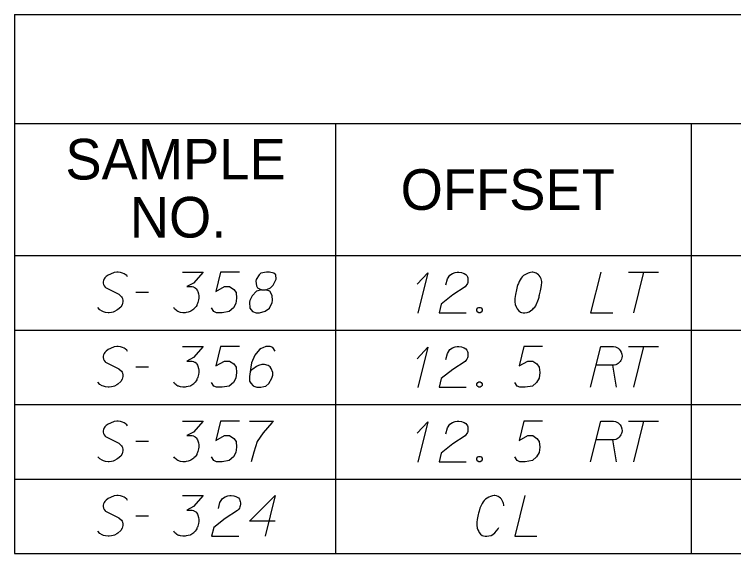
# Model space of a CAD drawing. Extents: x 2074207 to 2076812, y 516372 to 523312.
# Drawn here: x 2076260.6 to 2076345.6, y 516677.4 to 516741.1 of the extents above; entities that cross this region are included whole.
import ezdxf

# ---------------------------------------------------------------- set-up
doc = ezdxf.new("R2010")
doc.units = 0
for name, color, linetype in [('Prop DirtTable_ Soil Test Results - Outline (Major)', 7, 'Continuous'), ('Prop DirtTable_ Soil Test Results - Outline (Minor)', 7, 'Continuous'), ('Prop DirtTable_ Soil Test Results - Tx (Header - Small)', 7, 'Continuous'), ('Prop DirtTable_ Soil Test Results - Tx (Sample Data)', 7, 'Continuous')]:
    doc.layers.add(name, color=color, linetype=linetype)

msp = doc.modelspace()

# ---------------------------------------------------------------- linework, layer by layer
at = {"layer": 'Prop DirtTable_ Soil Test Results - Outline (Major)'}
for p, q in [((2076260.609, 516741.103), (2076260.609, 516712.618)), ((2076260.609, 516741.103), (2076811.903, 516741.103)), ((2076260.609, 516712.618), (2076260.609, 516703.818)), ((2076260.609, 516712.618), (2076811.903, 516712.618)), ((2076260.609, 516712.618), (2076811.903, 516712.618)), ((2076260.609, 516703.818), (2076260.609, 516695.018)), ((2076260.609, 516695.018), (2076260.609, 516686.218)), ((2076260.609, 516686.218), (2076260.609, 516677.418)), ((2076260.609, 516677.418), (2076811.903, 516677.418))]:
    msp.add_line(p, q, dxfattribs=at)
at = {"layer": 'Prop DirtTable_ Soil Test Results - Outline (Minor)'}
for p, q in [((2076260.609, 516728.218), (2076811.903, 516728.218)), ((2076298.545, 516728.218), (2076298.545, 516703.818)), ((2076340.594, 516728.218), (2076340.594, 516703.818)), ((2076260.609, 516703.818), (2076811.903, 516703.818)), ((2076260.609, 516703.818), (2076811.903, 516703.818)), ((2076298.546, 516703.818), (2076298.546, 516695.018)), ((2076340.594, 516703.818), (2076340.594, 516695.018)), ((2076260.609, 516695.018), (2076811.903, 516695.018)), ((2076260.609, 516695.018), (2076811.903, 516695.018)), ((2076298.546, 516695.018), (2076298.546, 516686.218)), ((2076340.594, 516695.018), (2076340.594, 516686.218)), ((2076260.609, 516686.218), (2076811.903, 516686.218)), ((2076260.609, 516686.218), (2076811.903, 516686.218)), ((2076298.546, 516686.218), (2076298.546, 516677.418)), ((2076340.594, 516686.218), (2076340.594, 516677.418)), ((2076260.609, 516677.418), (2076811.903, 516677.418))]:
    msp.add_line(p, q, dxfattribs=at)
at = {"layer": 'Prop DirtTable_ Soil Test Results - Tx (Sample Data)'}
for points in [[(2076273.968, 516710.095), (2076273.897, 516710.246), (2076273.721, 516710.397), (2076273.58, 516710.473), (2076273.403, 516710.548), (2076273.157, 516710.624), (2076272.874, 516710.662), (2076272.698, 516710.662), (2076272.416, 516710.624), (2076271.957, 516710.435), (2076271.71, 516710.322), (2076271.463, 516710.133), (2076271.287, 516709.981), (2076271.216, 516709.868), (2076271.146, 516709.679), (2076271.111, 516709.528), (2076271.111, 516709.377), (2076271.146, 516709.188), (2076271.216, 516709.036), (2076271.322, 516708.885), (2076271.358, 516708.848), (2076272.945, 516708.054), (2076273.262, 516707.751), (2076273.333, 516707.638), (2076273.368, 516707.562), (2076273.439, 516707.298), (2076273.439, 516707.147), (2076273.403, 516706.996), (2076273.333, 516706.807), (2076273.192, 516706.542), (2076272.839, 516706.24), (2076272.733, 516706.164), (2076272.451, 516706.013), (2076272.275, 516705.937), (2076272.098, 516705.899), (2076271.816, 516705.862), (2076271.71, 516705.862), (2076271.358, 516705.899), (2076271.146, 516705.975), (2076270.969, 516706.051), (2076270.723, 516706.202), (2076270.476, 516706.466)], [(2076280.459, 516710.662), (2076282.928, 516710.662), (2076281.764, 516709.377), (2076280.988, 516708.961), (2076281.623, 516708.961), (2076281.764, 516708.923), (2076281.834, 516708.885), (2076281.905, 516708.848), (2076281.975, 516708.81), (2076282.117, 516708.696), (2076282.187, 516708.583), (2076282.258, 516708.47), (2076282.293, 516708.356), (2076282.363, 516708.092), (2076282.399, 516707.865), (2076282.399, 516707.751), (2076282.399, 516707.6), (2076282.363, 516707.373), (2076282.328, 516707.222), (2076282.293, 516707.071), (2076282.258, 516706.958), (2076282.222, 516706.882), (2076282.187, 516706.807), (2076282.152, 516706.731), (2076282.081, 516706.618), (2076281.975, 516706.466), (2076281.87, 516706.353), (2076281.799, 516706.277), (2076281.693, 516706.202), (2076281.587, 516706.126), (2076281.446, 516706.051), (2076281.376, 516706.013), (2076281.129, 516705.937), (2076280.917, 516705.899), (2076280.776, 516705.862), (2076280.529, 516705.862), (2076280.247, 516705.899), (2076280.141, 516705.937), (2076280.035, 516705.975), (2076279.929, 516706.013), (2076279.824, 516706.088), (2076279.718, 516706.164), (2076279.541, 516706.315), (2076279.436, 516706.466)], [(2076287.196, 516710.662), (2076284.974, 516710.662), (2076284.409, 516708.394), (2076285.432, 516708.961), (2076286.032, 516708.961), (2076286.526, 516708.621), (2076286.808, 516708.243), (2076286.879, 516707.6), (2076286.773, 516706.958), (2076286.491, 516706.429), (2076285.997, 516706.013), (2076285.15, 516705.862), (2076284.515, 516705.862), (2076284.198, 516706.013), (2076283.916, 516706.429)], [(2076289.807, 516708.583), (2076290.3, 516708.583), (2076290.442, 516708.621), (2076290.865, 516708.81), (2076291.182, 516709.112), (2076291.535, 516709.83), (2076291.5, 516710.359), (2076291.253, 516710.548), (2076290.759, 516710.662), (2076290.406, 516710.662), (2076289.736, 516710.548), (2076289.524, 516710.359), (2076289.172, 516709.792), (2076289.136, 516709.603), (2076289.207, 516709.036), (2076289.348, 516708.81), (2076289.807, 516708.583), (2076289.242, 516708.432), (2076288.713, 516707.865), (2076288.431, 516707.298), (2076288.396, 516707.109), (2076288.431, 516706.391), (2076288.748, 516706.013), (2076289.172, 516705.862), (2076289.595, 516705.862), (2076290.265, 516706.051), (2076290.759, 516706.391), (2076291.077, 516707.071), (2076291.112, 516707.298), (2076291.077, 516707.903), (2076290.794, 516708.432), (2076290.3, 516708.583)], [(2076308.22, 516709.225), (2076309.49, 516710.586), (2076308.291, 516705.824)], [(2076311.607, 516709.15), (2076311.783, 516709.868), (2076312.066, 516710.322), (2076312.383, 516710.511), (2076312.7, 516710.624), (2076312.947, 516710.662), (2076313.124, 516710.662), (2076313.441, 516710.624), (2076313.653, 516710.548), (2076313.759, 516710.511), (2076313.97, 516710.397), (2076314.076, 516710.246), (2076314.147, 516710.095), (2076314.182, 516709.981), (2076314.217, 516709.83), (2076314.217, 516709.641), (2076314.182, 516709.452), (2076314.147, 516709.339), (2076314.076, 516709.188), (2076313.97, 516709.036), (2076313.865, 516708.923), (2076312.418, 516707.978), (2076311.043, 516706.882), (2076310.796, 516705.862), (2076314.006, 516705.862)], [(2076321.872, 516710.662), (2076321.802, 516710.662), (2076321.59, 516710.624), (2076321.449, 516710.586), (2076321.343, 516710.548), (2076321.167, 516710.473), (2076320.955, 516710.359), (2076320.779, 516710.246), (2076320.602, 516710.095), (2076320.496, 516709.944), (2076320.391, 516709.755), (2076320.285, 516709.566), (2076320.179, 516709.339), (2076320.108, 516709.188), (2076320.038, 516708.961), (2076319.932, 516708.583), (2076319.826, 516708.016), (2076319.756, 516707.562), (2076319.756, 516707.147), (2076319.791, 516706.844), (2076319.932, 516706.504), (2076320.038, 516706.315), (2076320.214, 516706.088), (2076320.426, 516705.937), (2076320.532, 516705.899), (2076320.743, 516705.862), (2076320.92, 516705.862), (2076321.202, 516705.899), (2076321.449, 516705.975), (2076321.625, 516706.088), (2076321.872, 516706.277), (2076321.978, 516706.391), (2076322.119, 516706.542), (2076322.225, 516706.693), (2076322.295, 516706.807), (2076322.366, 516706.996), (2076322.401, 516707.071), (2076322.472, 516707.26), (2076322.542, 516707.487), (2076322.613, 516707.714), (2076322.648, 516707.865), (2076322.683, 516707.978), (2076322.719, 516708.129), (2076322.789, 516708.47), (2076322.825, 516708.659), (2076322.86, 516708.848), (2076322.895, 516709.112), (2076322.93, 516709.452), (2076322.93, 516709.566), (2076322.895, 516709.717), (2076322.86, 516709.868), (2076322.754, 516710.095), (2076322.648, 516710.246), (2076322.542, 516710.359), (2076322.401, 516710.473), (2076322.26, 516710.548), (2076322.154, 516710.586), (2076322.049, 516710.624), (2076321.872, 516710.662)], [(2076329.915, 516710.662), (2076328.716, 516705.862), (2076331.326, 516705.862)], [(2076333.196, 516710.662), (2076336.723, 516710.662)], [(2076334.959, 516710.662), (2076333.76, 516705.862)], [(2076274.956, 516708.281), (2076276.472, 516708.281)], [(2076315.487, 516706.504), (2076315.664, 516706.504), (2076315.769, 516706.429), (2076315.875, 516706.277), (2076315.875, 516706.088), (2076315.769, 516705.937), (2076315.664, 516705.862), (2076315.487, 516705.862), (2076315.381, 516705.937), (2076315.276, 516706.088), (2076315.276, 516706.277), (2076315.381, 516706.429), (2076315.487, 516706.504)], [(2076273.968, 516701.295), (2076273.897, 516701.446), (2076273.721, 516701.597), (2076273.58, 516701.673), (2076273.403, 516701.748), (2076273.157, 516701.824), (2076272.874, 516701.862), (2076272.698, 516701.862), (2076272.416, 516701.824), (2076271.957, 516701.635), (2076271.71, 516701.522), (2076271.463, 516701.333), (2076271.287, 516701.181), (2076271.216, 516701.068), (2076271.146, 516700.879), (2076271.111, 516700.728), (2076271.111, 516700.577), (2076271.146, 516700.388), (2076271.216, 516700.236), (2076271.322, 516700.085), (2076271.358, 516700.048), (2076272.945, 516699.254), (2076273.262, 516698.951), (2076273.333, 516698.838), (2076273.368, 516698.762), (2076273.439, 516698.498), (2076273.439, 516698.347), (2076273.403, 516698.196), (2076273.333, 516698.007), (2076273.192, 516697.742), (2076272.839, 516697.44), (2076272.733, 516697.364), (2076272.451, 516697.213), (2076272.275, 516697.137), (2076272.098, 516697.099), (2076271.816, 516697.062), (2076271.71, 516697.062), (2076271.358, 516697.099), (2076271.146, 516697.175), (2076270.969, 516697.251), (2076270.723, 516697.402), (2076270.476, 516697.666)], [(2076280.459, 516701.862), (2076282.928, 516701.862), (2076281.764, 516700.577), (2076280.988, 516700.161), (2076281.623, 516700.161), (2076281.764, 516700.123), (2076281.834, 516700.085), (2076281.905, 516700.048), (2076281.975, 516700.01), (2076282.117, 516699.896), (2076282.187, 516699.783), (2076282.258, 516699.67), (2076282.293, 516699.556), (2076282.363, 516699.292), (2076282.399, 516699.065), (2076282.399, 516698.951), (2076282.399, 516698.8), (2076282.363, 516698.573), (2076282.328, 516698.422), (2076282.293, 516698.271), (2076282.258, 516698.158), (2076282.222, 516698.082), (2076282.187, 516698.007), (2076282.152, 516697.931), (2076282.081, 516697.818), (2076281.975, 516697.666), (2076281.87, 516697.553), (2076281.799, 516697.477), (2076281.693, 516697.402), (2076281.587, 516697.326), (2076281.446, 516697.251), (2076281.376, 516697.213), (2076281.129, 516697.137), (2076280.917, 516697.099), (2076280.776, 516697.062), (2076280.529, 516697.062), (2076280.247, 516697.099), (2076280.141, 516697.137), (2076280.035, 516697.175), (2076279.929, 516697.213), (2076279.824, 516697.288), (2076279.718, 516697.364), (2076279.541, 516697.515), (2076279.436, 516697.666)], [(2076287.196, 516701.862), (2076284.974, 516701.862), (2076284.409, 516699.594), (2076285.432, 516700.161), (2076286.032, 516700.161), (2076286.526, 516699.821), (2076286.808, 516699.443), (2076286.879, 516698.8), (2076286.773, 516698.158), (2076286.491, 516697.629), (2076285.997, 516697.213), (2076285.15, 516697.062), (2076284.515, 516697.062), (2076284.198, 516697.213), (2076283.916, 516697.629)], [(2076291.429, 516701.333), (2076291.147, 516701.748), (2076290.83, 516701.862), (2076290.336, 516701.862), (2076289.983, 516701.711), (2076289.771, 516701.635), (2076289.595, 516701.522), (2076289.031, 516700.841), (2076288.643, 516699.934), (2076288.537, 516699.443), (2076288.396, 516698.347), (2076288.396, 516697.78), (2076288.537, 516697.553), (2076288.819, 516697.251), (2076288.925, 516697.175), (2076289.278, 516697.062), (2076289.736, 516697.062), (2076290.089, 516697.137), (2076290.336, 516697.213), (2076290.689, 516697.515), (2076291.041, 516698.12), (2076291.147, 516698.498), (2076291.147, 516698.8), (2076290.971, 516699.292), (2076290.83, 516699.481), (2076290.583, 516699.632), (2076290.159, 516699.745), (2076289.842, 516699.745), (2076289.454, 516699.632), (2076289.207, 516699.518), (2076288.784, 516699.216), (2076288.572, 516699.027), (2076288.466, 516698.914)], [(2076308.22, 516700.425), (2076309.49, 516701.786), (2076308.291, 516697.024)], [(2076311.607, 516700.35), (2076311.783, 516701.068), (2076312.066, 516701.522), (2076312.383, 516701.711), (2076312.7, 516701.824), (2076312.947, 516701.862), (2076313.124, 516701.862), (2076313.441, 516701.824), (2076313.653, 516701.748), (2076313.759, 516701.711), (2076313.97, 516701.597), (2076314.076, 516701.446), (2076314.147, 516701.295), (2076314.182, 516701.181), (2076314.217, 516701.03), (2076314.217, 516700.841), (2076314.182, 516700.652), (2076314.147, 516700.539), (2076314.076, 516700.388), (2076313.97, 516700.236), (2076313.865, 516700.123), (2076312.418, 516699.178), (2076311.043, 516698.082), (2076310.796, 516697.062), (2076314.006, 516697.062)], [(2076323.036, 516701.862), (2076320.814, 516701.862), (2076320.249, 516699.594), (2076321.272, 516700.161), (2076321.872, 516700.161), (2076322.366, 516699.821), (2076322.648, 516699.443), (2076322.719, 516698.8), (2076322.613, 516698.158), (2076322.331, 516697.629), (2076321.837, 516697.213), (2076320.99, 516697.062), (2076320.355, 516697.062), (2076320.038, 516697.213), (2076319.756, 516697.629)], [(2076328.716, 516697.062), (2076329.915, 516701.862), (2076331.432, 516701.862), (2076331.643, 516701.824), (2076331.749, 516701.786), (2076331.961, 516701.673), (2076332.102, 516701.559), (2076332.208, 516701.408), (2076332.314, 516701.219), (2076332.384, 516700.955), (2076332.42, 516700.728), (2076332.384, 516700.539), (2076332.349, 516700.388), (2076332.278, 516700.236), (2076332.208, 516700.123), (2076332.102, 516699.972), (2076331.961, 516699.859), (2076331.855, 516699.783), (2076331.679, 516699.707), (2076331.502, 516699.67), (2076329.386, 516699.67)], [(2076333.196, 516701.862), (2076336.723, 516701.862)], [(2076334.959, 516701.862), (2076333.76, 516697.062)], [(2076331.291, 516699.67), (2076331.749, 516697.062)], [(2076274.956, 516699.481), (2076276.472, 516699.481)], [(2076315.487, 516697.704), (2076315.664, 516697.704), (2076315.769, 516697.629), (2076315.875, 516697.477), (2076315.875, 516697.288), (2076315.769, 516697.137), (2076315.664, 516697.062), (2076315.487, 516697.062), (2076315.381, 516697.137), (2076315.276, 516697.288), (2076315.276, 516697.477), (2076315.381, 516697.629), (2076315.487, 516697.704)], [(2076273.968, 516692.495), (2076273.897, 516692.646), (2076273.721, 516692.797), (2076273.58, 516692.873), (2076273.403, 516692.948), (2076273.157, 516693.024), (2076272.874, 516693.062), (2076272.698, 516693.062), (2076272.416, 516693.024), (2076271.957, 516692.835), (2076271.71, 516692.722), (2076271.463, 516692.533), (2076271.287, 516692.381), (2076271.216, 516692.268), (2076271.146, 516692.079), (2076271.111, 516691.928), (2076271.111, 516691.777), (2076271.146, 516691.588), (2076271.216, 516691.436), (2076271.322, 516691.285), (2076271.358, 516691.248), (2076272.945, 516690.454), (2076273.262, 516690.151), (2076273.333, 516690.038), (2076273.368, 516689.962), (2076273.439, 516689.698), (2076273.439, 516689.547), (2076273.403, 516689.396), (2076273.333, 516689.207), (2076273.192, 516688.942), (2076272.839, 516688.64), (2076272.733, 516688.564), (2076272.451, 516688.413), (2076272.275, 516688.337), (2076272.098, 516688.299), (2076271.816, 516688.262), (2076271.71, 516688.262), (2076271.358, 516688.299), (2076271.146, 516688.375), (2076270.969, 516688.451), (2076270.723, 516688.602), (2076270.476, 516688.866)], [(2076280.459, 516693.062), (2076282.928, 516693.062), (2076281.764, 516691.777), (2076280.988, 516691.361), (2076281.623, 516691.361), (2076281.764, 516691.323), (2076281.834, 516691.285), (2076281.905, 516691.248), (2076281.975, 516691.21), (2076282.117, 516691.096), (2076282.187, 516690.983), (2076282.258, 516690.87), (2076282.293, 516690.756), (2076282.363, 516690.492), (2076282.399, 516690.265), (2076282.399, 516690.151), (2076282.399, 516690), (2076282.363, 516689.773), (2076282.328, 516689.622), (2076282.293, 516689.471), (2076282.258, 516689.358), (2076282.222, 516689.282), (2076282.187, 516689.207), (2076282.152, 516689.131), (2076282.081, 516689.018), (2076281.975, 516688.866), (2076281.87, 516688.753), (2076281.799, 516688.677), (2076281.693, 516688.602), (2076281.587, 516688.526), (2076281.446, 516688.451), (2076281.376, 516688.413), (2076281.129, 516688.337), (2076280.917, 516688.299), (2076280.776, 516688.262), (2076280.529, 516688.262), (2076280.247, 516688.299), (2076280.141, 516688.337), (2076280.035, 516688.375), (2076279.929, 516688.413), (2076279.824, 516688.488), (2076279.718, 516688.564), (2076279.541, 516688.715), (2076279.436, 516688.866)], [(2076287.196, 516693.062), (2076284.974, 516693.062), (2076284.409, 516690.794), (2076285.432, 516691.361), (2076286.032, 516691.361), (2076286.526, 516691.021), (2076286.808, 516690.643), (2076286.879, 516690), (2076286.773, 516689.358), (2076286.491, 516688.829), (2076285.997, 516688.413), (2076285.15, 516688.262), (2076284.515, 516688.262), (2076284.198, 516688.413), (2076283.916, 516688.829)], [(2076288.396, 516693.062), (2076291.218, 516693.062), (2076291.041, 516692.873), (2076290.018, 516691.701), (2076289.313, 516690.643), (2076288.889, 516689.396), (2076288.607, 516688.262)], [(2076308.22, 516691.625), (2076309.49, 516692.986), (2076308.291, 516688.224)], [(2076311.607, 516691.55), (2076311.783, 516692.268), (2076312.066, 516692.722), (2076312.383, 516692.911), (2076312.7, 516693.024), (2076312.947, 516693.062), (2076313.124, 516693.062), (2076313.441, 516693.024), (2076313.653, 516692.948), (2076313.759, 516692.911), (2076313.97, 516692.797), (2076314.076, 516692.646), (2076314.147, 516692.495), (2076314.182, 516692.381), (2076314.217, 516692.23), (2076314.217, 516692.041), (2076314.182, 516691.852), (2076314.147, 516691.739), (2076314.076, 516691.588), (2076313.97, 516691.436), (2076313.865, 516691.323), (2076312.418, 516690.378), (2076311.043, 516689.282), (2076310.796, 516688.262), (2076314.006, 516688.262)], [(2076323.036, 516693.062), (2076320.814, 516693.062), (2076320.249, 516690.794), (2076321.272, 516691.361), (2076321.872, 516691.361), (2076322.366, 516691.021), (2076322.648, 516690.643), (2076322.719, 516690), (2076322.613, 516689.358), (2076322.331, 516688.829), (2076321.837, 516688.413), (2076320.99, 516688.262), (2076320.355, 516688.262), (2076320.038, 516688.413), (2076319.756, 516688.829)], [(2076328.716, 516688.262), (2076329.915, 516693.062), (2076331.432, 516693.062), (2076331.643, 516693.024), (2076331.749, 516692.986), (2076331.961, 516692.873), (2076332.102, 516692.759), (2076332.208, 516692.608), (2076332.314, 516692.419), (2076332.384, 516692.155), (2076332.42, 516691.928), (2076332.384, 516691.739), (2076332.349, 516691.588), (2076332.278, 516691.436), (2076332.208, 516691.323), (2076332.102, 516691.172), (2076331.961, 516691.059), (2076331.855, 516690.983), (2076331.679, 516690.907), (2076331.502, 516690.87), (2076329.386, 516690.87)], [(2076333.196, 516693.062), (2076336.723, 516693.062)], [(2076334.959, 516693.062), (2076333.76, 516688.262)], [(2076274.956, 516690.681), (2076276.472, 516690.681)], [(2076331.291, 516690.87), (2076331.749, 516688.262)], [(2076315.487, 516688.904), (2076315.664, 516688.904), (2076315.769, 516688.829), (2076315.875, 516688.677), (2076315.875, 516688.488), (2076315.769, 516688.337), (2076315.664, 516688.262), (2076315.487, 516688.262), (2076315.381, 516688.337), (2076315.276, 516688.488), (2076315.276, 516688.677), (2076315.381, 516688.829), (2076315.487, 516688.904)], [(2076273.968, 516683.695), (2076273.897, 516683.846), (2076273.721, 516683.997), (2076273.58, 516684.073), (2076273.403, 516684.148), (2076273.157, 516684.224), (2076272.874, 516684.262), (2076272.698, 516684.262), (2076272.416, 516684.224), (2076271.957, 516684.035), (2076271.71, 516683.922), (2076271.463, 516683.733), (2076271.287, 516683.581), (2076271.216, 516683.468), (2076271.146, 516683.279), (2076271.111, 516683.128), (2076271.111, 516682.977), (2076271.146, 516682.788), (2076271.216, 516682.636), (2076271.322, 516682.485), (2076271.358, 516682.448), (2076272.945, 516681.654), (2076273.262, 516681.351), (2076273.333, 516681.238), (2076273.368, 516681.162), (2076273.439, 516680.898), (2076273.439, 516680.747), (2076273.403, 516680.596), (2076273.333, 516680.407), (2076273.192, 516680.142), (2076272.839, 516679.84), (2076272.733, 516679.764), (2076272.451, 516679.613), (2076272.275, 516679.537), (2076272.098, 516679.499), (2076271.816, 516679.462), (2076271.71, 516679.462), (2076271.358, 516679.499), (2076271.146, 516679.575), (2076270.969, 516679.651), (2076270.723, 516679.802), (2076270.476, 516680.066)], [(2076280.459, 516684.262), (2076282.928, 516684.262), (2076281.764, 516682.977), (2076280.988, 516682.561), (2076281.623, 516682.561), (2076281.764, 516682.523), (2076281.834, 516682.485), (2076281.905, 516682.448), (2076281.975, 516682.41), (2076282.117, 516682.296), (2076282.187, 516682.183), (2076282.258, 516682.07), (2076282.293, 516681.956), (2076282.363, 516681.692), (2076282.399, 516681.465), (2076282.399, 516681.351), (2076282.399, 516681.2), (2076282.363, 516680.973), (2076282.328, 516680.822), (2076282.293, 516680.671), (2076282.258, 516680.558), (2076282.222, 516680.482), (2076282.187, 516680.407), (2076282.152, 516680.331), (2076282.081, 516680.218), (2076281.975, 516680.066), (2076281.87, 516679.953), (2076281.799, 516679.877), (2076281.693, 516679.802), (2076281.587, 516679.726), (2076281.446, 516679.651), (2076281.376, 516679.613), (2076281.129, 516679.537), (2076280.917, 516679.499), (2076280.776, 516679.462), (2076280.529, 516679.462), (2076280.247, 516679.499), (2076280.141, 516679.537), (2076280.035, 516679.575), (2076279.929, 516679.613), (2076279.824, 516679.688), (2076279.718, 516679.764), (2076279.541, 516679.915), (2076279.436, 516680.066)], [(2076284.727, 516682.75), (2076284.903, 516683.468), (2076285.186, 516683.922), (2076285.503, 516684.111), (2076285.82, 516684.224), (2076286.067, 516684.262), (2076286.244, 516684.262), (2076286.561, 516684.224), (2076286.773, 516684.148), (2076286.879, 516684.111), (2076287.09, 516683.997), (2076287.196, 516683.846), (2076287.267, 516683.695), (2076287.302, 516683.581), (2076287.337, 516683.43), (2076287.337, 516683.241), (2076287.302, 516683.052), (2076287.267, 516682.939), (2076287.196, 516682.788), (2076287.09, 516682.636), (2076286.985, 516682.523), (2076285.538, 516681.578), (2076284.163, 516680.482), (2076283.916, 516679.462), (2076287.126, 516679.462)], [(2076291.429, 516681.238), (2076288.396, 516681.238), (2076291.429, 516684.262), (2076290.23, 516679.462)], [(2076318.45, 516683.052), (2076318.45, 516683.166), (2076318.415, 516683.317), (2076318.38, 516683.468), (2076318.309, 516683.619), (2076318.274, 516683.695), (2076318.168, 516683.846), (2076318.062, 516683.959), (2076317.921, 516684.073), (2076317.78, 516684.148), (2076317.569, 516684.224), (2076317.392, 516684.262), (2076317.322, 516684.262), (2076317.11, 516684.224), (2076316.863, 516684.148), (2076316.687, 516684.073), (2076316.475, 516683.959), (2076316.299, 516683.846), (2076316.122, 516683.695), (2076316.016, 516683.544), (2076315.911, 516683.355), (2076315.805, 516683.166), (2076315.628, 516682.788), (2076315.523, 516682.448), (2076315.452, 516682.183), (2076315.417, 516682.032), (2076315.381, 516681.843), (2076315.311, 516681.427), (2076315.276, 516681.125), (2076315.276, 516680.785), (2076315.311, 516680.407), (2076315.381, 516680.218), (2076315.487, 516680.029), (2076315.558, 516679.915), (2076315.699, 516679.726), (2076315.911, 516679.537), (2076316.052, 516679.499), (2076316.263, 516679.462), (2076316.404, 516679.462), (2076316.44, 516679.462), (2076316.687, 516679.499), (2076316.969, 516679.575), (2076317.145, 516679.688), (2076317.392, 516679.877), (2076317.604, 516680.104), (2076317.78, 516680.331), (2076317.851, 516680.482)], [(2076320.955, 516684.262), (2076319.756, 516679.462), (2076322.366, 516679.462)], [(2076274.956, 516681.881), (2076276.472, 516681.881)]]:
    msp.add_lwpolyline(points, dxfattribs=at)

# ---------------------------------------------------------------- texts
at = {"layer": 'Prop DirtTable_ Soil Test Results - Tx (Header - Small)'}
for s, p in [('SAMPLE', (2076266.632, 516721.604)), ('OFFSET', (2076306.254, 516718.018)), ('NO.', (2076274.244, 516714.747))]:
    msp.add_text(s, height=4.8, dxfattribs=at).set_placement(p)

doc.saveas('drawing.dxf')
